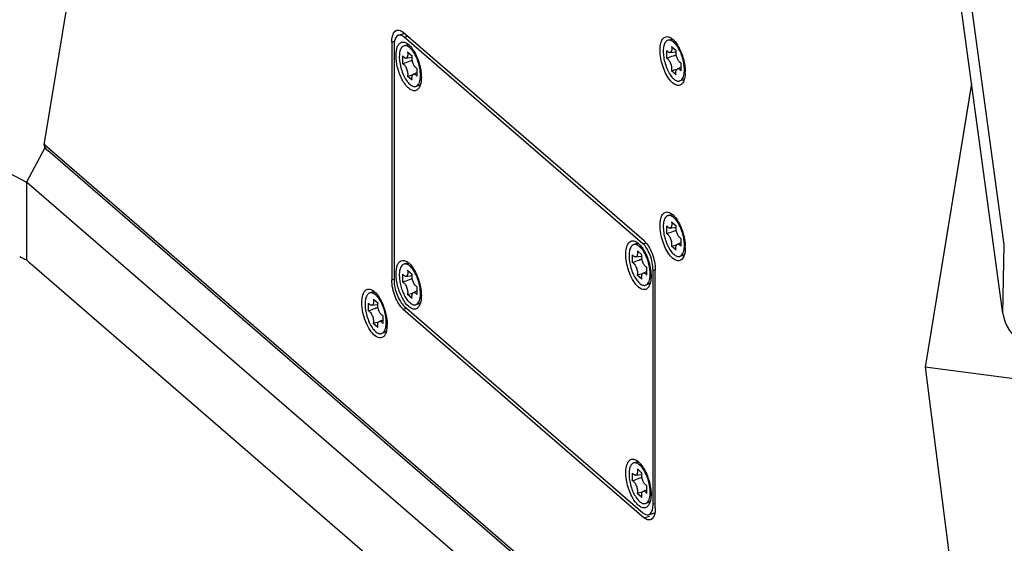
# Model space of a CAD drawing. Header units: millimetres. Extents: x 0 to 420, y 0 to 297.
# Tile 292 of 502: x 326.65 to 337.58, y 134.89 to 140.7. Entities that reach past the tile are written whole.
import ezdxf

# ---------------------------------------------------------------- set-up
doc = ezdxf.new("R2010")
doc.units = ezdxf.units.MM
doc.header["$LTSCALE"] = 23.1
doc.layers.get('0').update_dxf_attribs({"linetype": 'CONTINUOUS'})
doc.layers.add('02___PRT_ALL_AXES', color=7, linetype='CONTINUOUS')

msp = doc.modelspace()

# ---------------------------------------------------------------- linework, layer by layer
at = {"color": 7, "linetype": 'CONTINUOUS'}
for p, q in [((326.921, 139.314), (327.785, 144.563)), ((337.577, 138.202), (336.916, 143.053)), ((337.561, 137.441), (336.909, 142.246)), ((320.588, 142.122), (326.722, 138.9)), ((333.578, 138.247), (330.903, 140.563)), ((330.778, 140.455), (330.808, 140.464)), ((330.778, 140.455), (330.778, 137.814)), ((330.853, 140.531), (330.919, 140.55)), ((330.916, 140.509), (330.953, 140.52)), ((333.566, 138.214), (330.916, 140.509)), ((333.87, 140.482), (333.844, 140.475)), ((330.803, 140.412), (330.803, 137.814)), ((330.94, 140.422), (330.914, 140.414)), ((330.954, 140.437), (330.966, 140.427)), ((330.954, 140.346), (331.005, 140.301)), ((333.83, 140.274), (333.831, 140.362)), ((333.865, 140.338), (333.933, 140.346)), ((333.884, 140.407), (333.935, 140.361)), ((330.9, 140.213), (330.901, 140.301)), ((330.935, 140.277), (331.003, 140.286)), ((331.057, 140.163), (331.057, 140.075)), ((333.934, 140.091), (333.882, 140.136)), ((333.948, 140.159), (333.987, 140.177)), ((333.987, 140.224), (333.987, 140.136)), ((331.004, 140.031), (330.952, 140.076)), ((331.018, 140.098), (331.057, 140.116)), ((334, 140.031), (333.974, 140.023)), ((331.07, 139.97), (331.044, 139.963)), ((337.214, 139.994), (336.697, 136.845)), ((337.214, 139.993), (336.697, 136.845)), ((326.927, 139.282), (326.722, 138.9)), ((337.56, 130.1), (326.922, 139.313)), ((326.924, 139.327), (326.924, 139.328)), ((337.567, 130.062), (326.959, 139.249)), ((336.894, 130.091), (326.722, 138.9)), ((326.722, 138.9), (326.722, 138.037)), ((333.87, 138.534), (333.844, 138.526)), ((333.83, 138.325), (333.831, 138.413)), ((333.865, 138.389), (333.933, 138.398)), ((333.884, 138.458), (333.935, 138.413)), ((333.987, 138.275), (333.987, 138.187)), ((333.49, 138.213), (333.464, 138.206)), ((333.504, 138.228), (333.516, 138.219)), ((333.566, 138.214), (333.6, 138.224)), ((333.934, 138.143), (333.882, 138.188)), ((333.948, 138.21), (333.987, 138.228)), ((337.561, 137.441), (337.577, 138.202)), ((333.45, 138.005), (333.451, 138.093)), ((333.485, 138.069), (333.553, 138.077)), ((333.504, 138.138), (333.555, 138.093)), ((334, 138.082), (333.974, 138.075)), ((336.832, 129.278), (326.783, 137.981)), ((330.94, 137.997), (330.914, 137.989)), ((330.954, 138.012), (330.966, 138.002)), ((333.607, 137.955), (333.607, 137.867)), ((330.9, 137.788), (330.901, 137.877)), ((330.935, 137.852), (331.003, 137.861)), ((330.954, 137.921), (331.005, 137.876)), ((333.554, 137.822), (333.502, 137.867)), ((333.568, 137.89), (333.607, 137.908)), ((333.678, 137.922), (333.703, 137.929)), ((333.678, 135.324), (333.678, 137.922)), ((333.703, 135.281), (333.703, 137.922)), ((330.778, 137.814), (330.803, 137.821)), ((331.057, 137.738), (331.057, 137.65)), ((333.62, 137.762), (333.594, 137.754)), ((330.56, 137.676), (330.534, 137.669)), ((331.004, 137.606), (330.952, 137.651)), ((331.018, 137.673), (331.057, 137.692)), ((330.52, 137.468), (330.521, 137.556)), ((330.555, 137.532), (330.623, 137.54)), ((330.574, 137.601), (330.625, 137.556)), ((330.903, 137.489), (330.941, 137.5)), ((330.916, 137.522), (333.566, 135.227)), ((331.07, 137.545), (331.044, 137.538)), ((330.677, 137.418), (330.677, 137.33)), ((330.903, 137.489), (333.578, 135.172)), ((330.624, 137.285), (330.572, 137.33)), ((330.638, 137.353), (330.677, 137.371)), ((330.69, 137.225), (330.664, 137.217)), ((339.895, 136.417), (336.697, 136.845)), ((336.697, 136.845), (337.558, 130.119)), ((336.697, 136.845), (337.56, 130.1)), ((333.49, 135.788), (333.464, 135.781)), ((333.504, 135.803), (333.516, 135.794)), ((333.45, 135.58), (333.451, 135.668)), ((333.485, 135.644), (333.553, 135.652)), ((333.504, 135.713), (333.555, 135.668)), ((333.607, 135.53), (333.607, 135.442)), ((333.554, 135.397), (333.502, 135.442)), ((333.568, 135.465), (333.607, 135.483)), ((333.62, 135.337), (333.594, 135.329)), ((333.678, 135.324), (333.703, 135.331)), ((333.628, 135.205), (333.698, 135.225)), ((333.578, 135.172), (333.637, 135.19))]:
    msp.add_line(p, q, dxfattribs=at)
for centre, radius, start, end in [((330.803, 140.448), 0.153, 49.0551, 52.9179), ((330.866, 140.488), 0.0444, 117.258, 119.172), ((330.865, 140.489), 0.0429, 106.1283, 117.2788), ((330.799, 140.201), 0.263, 38.0499, 38.6361), ((330.794, 140.197), 0.269, 37.8021, 38.0511), ((330.788, 140.192), 0.277, 36.7487, 37.7979), ((330.679, 140.147), 0.402, 32.6888, 33.6253), ((330.665, 140.139), 0.419, 31.8704, 32.6896), ((333.705, 140.243), 0.293, 35.5011, 36.7653), ((333.696, 140.237), 0.304, 35.2067, 35.507), ((332.533, 135.826), 4.682, 109.0421, 109.2121), ((335.463, 135.886), 4.682, 109.0422, 109.2114), ((332.617, 144.416), 4.463, 286.4756, 287.2758), ((333.75, 140.144), 0.276, 354.2783, 355.4113), ((333.623, 140.124), 0.413, 359.4987, 0.0008), ((333.636, 140.124), 0.399, 358.3746, 359.5023), ((329.687, 144.355), 4.463, 286.4756, 287.2758), ((330.818, 140.083), 0.278, 354.5011, 355.4543), ((330.826, 140.083), 0.27, 354.2734, 354.4977), ((333.776, 140.141), 0.25, 351.72, 354.3137), ((333.793, 140.139), 0.233, 351.1527, 351.7071), ((333.662, 140.123), 0.374, 356.5723, 358.3826), ((333.719, 138.305), 0.275, 36.7651, 38.0447), ((333.573, 138.237), 0.445, 29.1188, 32.6448), ((335.463, 133.937), 4.682, 109.0422, 109.2114), ((333.349, 137.992), 0.263, 38.0499, 38.6361), ((333.344, 137.989), 0.269, 37.8021, 38.0511), ((333.338, 137.984), 0.277, 36.7487, 37.7979), ((333.229, 137.939), 0.402, 32.6888, 33.6253), ((333.215, 137.93), 0.419, 31.8704, 32.6896), ((332.617, 142.467), 4.463, 286.4756, 287.2758), ((333.732, 138.197), 0.294, 355.4154, 356.9531), ((333.75, 138.195), 0.276, 354.2783, 355.4113), ((333.72, 138.197), 0.306, 356.944, 357.1065), ((333.595, 138.175), 0.441, 0.3673, 1.8971), ((333.615, 138.175), 0.421, 0.0005, 0.3585), ((333.623, 138.175), 0.413, 359.4987, 0.0008), ((335.083, 133.617), 4.682, 109.0421, 109.2121), ((330.799, 137.776), 0.263, 38.0499, 38.6361), ((330.794, 137.772), 0.269, 37.8021, 38.0511), ((330.788, 137.767), 0.277, 36.7487, 37.7979), ((330.679, 137.723), 0.402, 32.6888, 33.6253), ((330.665, 137.714), 0.419, 31.8704, 32.6896), ((332.533, 133.401), 4.682, 109.0421, 109.2121), ((332.237, 142.147), 4.463, 286.4756, 287.2758), ((333.368, 137.875), 0.278, 354.5011, 355.4543), ((333.376, 137.874), 0.27, 354.2734, 354.4977), ((330.387, 137.431), 0.303, 34.4667, 36.7401), ((329.687, 141.93), 4.463, 286.4756, 287.2758), ((330.818, 137.659), 0.278, 354.5011, 355.4543), ((330.826, 137.658), 0.27, 354.2734, 354.4977), ((332.153, 133.08), 4.682, 109.0422, 109.2114), ((330.363, 137.415), 0.332, 32.5564, 34.4626), ((330.32, 137.388), 0.383, 28.7658, 32.4933), ((329.307, 141.61), 4.463, 286.4756, 287.2758), ((330.506, 137.329), 0.209, 347.7007, 351.2224), ((330.342, 137.318), 0.384, 356.5921, 359.5297), ((330.313, 137.318), 0.413, 359.4987, 0.0008), ((333.349, 135.567), 0.263, 38.0499, 38.6361), ((333.344, 135.564), 0.269, 37.8021, 38.0511), ((333.338, 135.559), 0.277, 36.7487, 37.7979), ((333.229, 135.514), 0.402, 32.6888, 33.6253), ((333.215, 135.505), 0.419, 31.8704, 32.6896), ((335.083, 131.193), 4.682, 109.0421, 109.2121), ((332.237, 139.722), 4.463, 286.4756, 287.2758), ((333.368, 135.45), 0.278, 354.5011, 355.4543), ((333.376, 135.449), 0.27, 354.2734, 354.4977)]:
    msp.add_arc(centre, radius, start, end, dxfattribs=at)
for centre, major_axis, ratio, start_param, end_param in [((327.029, 139.319), (0.106, 0.02), 0.797318, 2.820912, 3.84561), ((327.03, 139.32), (0.108, 0.026), 0.661564, 2.866299, 3.56609), ((326.797, 138.873), (0.673, -0.786), 0.705017, -1.054288, -0.968297), ((326.783, 138.847), (-0.528, 1.033), 0.454788, -4.072284, -3.985646), ((338.558, 137.53), (1, 0.057), 0.636589, -3.092074, -1.864939)]:
    msp.add_ellipse(centre, major_axis=major_axis, ratio=ratio, start_param=start_param, end_param=end_param, dxfattribs=at)
for points, knots in [([(330.778, 140.455), (330.778, 140.472), (330.78, 140.518), (330.803, 140.578), (330.834, 140.587)], [0, 0, 0, 0, 0.337, 1, 1, 1, 1]), ([(330.834, 140.587), (330.838, 140.588), (330.86, 140.591), (330.882, 140.58), (330.895, 140.57)], [0, 0, 0, 0, 0.219452, 1, 1, 1, 1]), ([(330.844, 140.527), (330.829, 140.519), (330.806, 140.479), (330.803, 140.437), (330.803, 140.412)], [0, 0, 0, 0, 0.405879, 1, 1, 1, 1]), ([(330.843, 140.409), (330.848, 140.42), (330.86, 140.439), (330.889, 140.457), (330.923, 140.455), (330.943, 140.444), (330.954, 140.437)], [0, 0, 0, 0, 0.270069, 0.494971, 0.722869, 1, 1, 1, 1]), ([(330.916, 140.509), (330.906, 140.518), (330.887, 140.531), (330.863, 140.533), (330.853, 140.531)], [0, 0, 0, 0, 0.561357, 1, 1, 1, 1]), ([(333.756, 140.366), (333.756, 140.393), (333.759, 140.431), (333.775, 140.475), (333.791, 140.498), (333.811, 140.513), (333.844, 140.52), (333.869, 140.508), (333.884, 140.497)], [0, 0, 0, 0, 0.335755, 0.470851, 0.584591, 0.682907, 0.777173, 1, 1, 1, 1]), ([(333.844, 140.475), (333.838, 140.473), (333.828, 140.468), (333.815, 140.454), (333.805, 140.436), (333.797, 140.413), (333.793, 140.386), (333.79, 140.344), (333.795, 140.286), (333.811, 140.216), (333.836, 140.149), (333.867, 140.091), (333.894, 140.059), (333.908, 140.046)], [0, 0, 0, 0, 0.034422, 0.072269, 0.115889, 0.166371, 0.22386, 0.287862, 0.431297, 0.586428, 0.74077, 0.881968, 1, 1, 1, 1]), ([(333.91, 140.452), (333.904, 140.456), (333.893, 140.465), (333.876, 140.473), (333.859, 140.477), (333.848, 140.476), (333.844, 140.475)], [0, 0, 0, 0, 0.299692, 0.560631, 0.789631, 1, 1, 1, 1]), ([(333.905, 140.479), (333.899, 140.481), (333.887, 140.485), (333.875, 140.484), (333.87, 140.482)], [0, 0, 0, 0, 0.525404, 1, 1, 1, 1]), ([(333.884, 140.497), (333.889, 140.493), (333.914, 140.473), (333.934, 140.447), (333.948, 140.425)], [0, 0, 0, 0, 0.21811, 1, 1, 1, 1]), ([(333.94, 140.419), (333.937, 140.422), (333.928, 140.433), (333.918, 140.444), (333.91, 140.452)], [0, 0, 0, 0, 0.267764, 1, 1, 1, 1]), ([(330.843, 140.172), (330.832, 140.216), (330.821, 140.295), (330.829, 140.377), (330.843, 140.409)], [0, 0, 0, 0, 0.563578, 1, 1, 1, 1]), ([(330.914, 140.414), (330.908, 140.413), (330.898, 140.407), (330.885, 140.394), (330.875, 140.375), (330.867, 140.352), (330.863, 140.325), (330.86, 140.283), (330.865, 140.226), (330.881, 140.155), (330.906, 140.088), (330.937, 140.03), (330.964, 139.998), (330.978, 139.986)], [0, 0, 0, 0, 0.034422, 0.072269, 0.115889, 0.166371, 0.22386, 0.287862, 0.431297, 0.586428, 0.74077, 0.881968, 1, 1, 1, 1]), ([(330.98, 140.391), (330.974, 140.396), (330.963, 140.404), (330.946, 140.413), (330.929, 140.417), (330.918, 140.415), (330.914, 140.414)], [0, 0, 0, 0, 0.299692, 0.560631, 0.789631, 1, 1, 1, 1]), ([(330.954, 140.346), (330.955, 140.337), (330.957, 140.321), (330.955, 140.302), (330.951, 140.29), (330.946, 140.283), (330.941, 140.279), (330.937, 140.277), (330.935, 140.277)], [0, 0, 0, 0, 0.338008, 0.620598, 0.736223, 0.834904, 0.920355, 1, 1, 1, 1]), ([(330.975, 140.419), (330.969, 140.421), (330.957, 140.424), (330.945, 140.423), (330.94, 140.422)], [0, 0, 0, 0, 0.525162, 1, 1, 1, 1]), ([(330.966, 140.427), (330.97, 140.423), (330.988, 140.406), (331.003, 140.386), (331.014, 140.37)], [0, 0, 0, 0, 0.226479, 1, 1, 1, 1]), ([(331.004, 140.365), (331.002, 140.367), (330.995, 140.377), (330.986, 140.385), (330.98, 140.391)], [0, 0, 0, 0, 0.264974, 1, 1, 1, 1]), ([(331.093, 140.133), (331.091, 140.154), (331.083, 140.195), (331.065, 140.255), (331.041, 140.31), (331.021, 140.343), (331.01, 140.358)], [0, 0, 0, 0, 0.256846, 0.519272, 0.771765, 1, 1, 1, 1]), ([(331.021, 140.36), (331.049, 140.315), (331.089, 140.217), (331.106, 140.112), (331.106, 140.06)], [0, 0, 0, 0, 0.50147, 1, 1, 1, 1]), ([(334.02, 140.025), (334.014, 140.01), (334.001, 139.989), (333.974, 139.975), (333.944, 139.972), (333.901, 139.993), (333.837, 140.063), (333.778, 140.191), (333.756, 140.307), (333.756, 140.366)], [0, 0, 0, 0, 0.08813, 0.125196, 0.162202, 0.24995, 0.368131, 0.677387, 1, 1, 1, 1]), ([(333.865, 140.338), (333.862, 140.337), (333.856, 140.338), (333.847, 140.343), (333.838, 140.351), (333.833, 140.358), (333.831, 140.362)], [0, 0, 0, 0, 0.186559, 0.409985, 0.681261, 1, 1, 1, 1]), ([(333.884, 140.407), (333.885, 140.398), (333.887, 140.382), (333.885, 140.363), (333.881, 140.351), (333.876, 140.344), (333.871, 140.339), (333.867, 140.338), (333.865, 140.338)], [0, 0, 0, 0, 0.338008, 0.620598, 0.736223, 0.834904, 0.920355, 1, 1, 1, 1]), ([(333.987, 140.224), (333.984, 140.225), (333.976, 140.229), (333.966, 140.239), (333.956, 140.253), (333.945, 140.276), (333.935, 140.307), (333.932, 140.334), (333.933, 140.346)], [0, 0, 0, 0, 0.081387, 0.18296, 0.30382, 0.439685, 0.730513, 1, 1, 1, 1]), ([(333.933, 140.346), (333.933, 140.348), (333.933, 140.353), (333.934, 140.358), (333.935, 140.361)], [0, 0, 0, 0, 0.265766, 1, 1, 1, 1]), ([(334.023, 140.194), (334.021, 140.214), (334.014, 140.253), (333.997, 140.311), (333.974, 140.365), (333.955, 140.397), (333.944, 140.412)], [0, 0, 0, 0, 0.255202, 0.516311, 0.769033, 1, 1, 1, 1]), ([(333.948, 140.425), (333.95, 140.422), (333.959, 140.407), (333.968, 140.391), (333.973, 140.379)], [0, 0, 0, 0, 0.241609, 1, 1, 1, 1]), ([(333.973, 140.379), (333.993, 140.339), (334.023, 140.255), (334.036, 140.167), (334.036, 140.124)], [0, 0, 0, 0, 0.509784, 1, 1, 1, 1]), ([(330.992, 140.247), (330.985, 140.244), (330.954, 140.233), (330.923, 140.222), (330.9, 140.213)], [0, 0, 0, 0, 0.24959, 1, 1, 1, 1]), ([(330.935, 140.277), (330.932, 140.277), (330.926, 140.278), (330.917, 140.283), (330.908, 140.291), (330.903, 140.298), (330.901, 140.301)], [0, 0, 0, 0, 0.186559, 0.409985, 0.681261, 1, 1, 1, 1]), ([(331.057, 140.163), (331.054, 140.164), (331.046, 140.169), (331.036, 140.179), (331.026, 140.193), (331.015, 140.216), (331.005, 140.247), (331.002, 140.273), (331.003, 140.286)], [0, 0, 0, 0, 0.081387, 0.18296, 0.30382, 0.439685, 0.730513, 1, 1, 1, 1]), ([(331.003, 140.286), (331.003, 140.287), (331.003, 140.292), (331.004, 140.297), (331.005, 140.301)], [0, 0, 0, 0, 0.265766, 1, 1, 1, 1]), ([(333.922, 140.307), (333.915, 140.305), (333.884, 140.294), (333.853, 140.283), (333.83, 140.274)], [0, 0, 0, 0, 0.24959, 1, 1, 1, 1]), ([(333.83, 140.274), (333.834, 140.273), (333.843, 140.267), (333.854, 140.255), (333.864, 140.239), (333.876, 140.212), (333.884, 140.183), (333.885, 140.155), (333.884, 140.142), (333.882, 140.136)], [0, 0, 0, 0, 0.083446, 0.189882, 0.317239, 0.459231, 0.752148, 0.885582, 1, 1, 1, 1]), ([(330.966, 139.942), (330.936, 139.968), (330.886, 140.043), (330.855, 140.125), (330.843, 140.172)], [0, 0, 0, 0, 0.449644, 1, 1, 1, 1]), ([(330.9, 140.213), (330.904, 140.212), (330.913, 140.207), (330.924, 140.195), (330.934, 140.178), (330.946, 140.151), (330.954, 140.122), (330.955, 140.094), (330.954, 140.081), (330.952, 140.076)], [0, 0, 0, 0, 0.083446, 0.189882, 0.317239, 0.459231, 0.752148, 0.885582, 1, 1, 1, 1]), ([(331.095, 140.061), (331.096, 140.067), (331.097, 140.091), (331.095, 140.115), (331.093, 140.133)], [0, 0, 0, 0, 0.234557, 1, 1, 1, 1]), ([(333.934, 140.091), (333.932, 140.099), (333.931, 140.111), (333.932, 140.125), (333.934, 140.141), (333.939, 140.155), (333.948, 140.159)], [0, 0, 0, 0, 0.331105, 0.480489, 0.61597, 1, 1, 1, 1]), ([(333.948, 140.159), (333.95, 140.16), (333.957, 140.161), (333.968, 140.157), (333.978, 140.148), (333.984, 140.14), (333.987, 140.136)], [0, 0, 0, 0, 0.184352, 0.400087, 0.671052, 1, 1, 1, 1]), ([(334.025, 140.122), (334.026, 140.127), (334.027, 140.151), (334.026, 140.176), (334.023, 140.194)], [0, 0, 0, 0, 0.234487, 1, 1, 1, 1]), ([(331.004, 140.031), (331.002, 140.038), (331.001, 140.05), (331.002, 140.065), (331.004, 140.08), (331.009, 140.094), (331.018, 140.098)], [0, 0, 0, 0, 0.331105, 0.480489, 0.61597, 1, 1, 1, 1]), ([(331.018, 140.098), (331.02, 140.099), (331.027, 140.1), (331.038, 140.096), (331.048, 140.087), (331.054, 140.08), (331.057, 140.075)], [0, 0, 0, 0, 0.184352, 0.400087, 0.671052, 1, 1, 1, 1]), ([(331.044, 139.963), (331.051, 139.964), (331.065, 139.973), (331.08, 139.994), (331.09, 140.022), (331.094, 140.044), (331.095, 140.056)], [0, 0, 0, 0, 0.191559, 0.413273, 0.681591, 1, 1, 1, 1]), ([(331.106, 140.06), (331.106, 140.051), (331.104, 140.019), (331.099, 139.986), (331.09, 139.965)], [0, 0, 0, 0, 0.281716, 1, 1, 1, 1]), ([(333.908, 140.046), (333.913, 140.041), (333.924, 140.033), (333.941, 140.024), (333.958, 140.021), (333.969, 140.022), (333.974, 140.023)], [0, 0, 0, 0, 0.299692, 0.560631, 0.789631, 1, 1, 1, 1]), ([(333.974, 140.023), (333.98, 140.025), (333.993, 140.032), (334.007, 140.05), (334.017, 140.074), (334.021, 140.093), (334.023, 140.103)], [0, 0, 0, 0, 0.197368, 0.421073, 0.686936, 1, 1, 1, 1]), ([(334.028, 140.052), (334.024, 140.047), (334.016, 140.038), (334.005, 140.032), (334, 140.031)], [0, 0, 0, 0, 0.525298, 1, 1, 1, 1]), ([(334.035, 140.101), (334.035, 140.094), (334.032, 140.068), (334.027, 140.043), (334.02, 140.025)], [0, 0, 0, 0, 0.277672, 1, 1, 1, 1]), ([(331.09, 139.965), (331.085, 139.952), (331.072, 139.93), (331.025, 139.903), (330.985, 139.925), (330.966, 139.942)], [0, 0, 0, 0, 0.269443, 0.489709, 1, 1, 1, 1]), ([(330.978, 139.986), (330.983, 139.981), (330.994, 139.973), (331.011, 139.964), (331.028, 139.96), (331.039, 139.961), (331.044, 139.963)], [0, 0, 0, 0, 0.299692, 0.560631, 0.789631, 1, 1, 1, 1]), ([(331.098, 139.992), (331.095, 139.986), (331.086, 139.977), (331.075, 139.972), (331.07, 139.97)], [0, 0, 0, 0, 0.525595, 1, 1, 1, 1]), ([(333.756, 138.418), (333.756, 138.445), (333.759, 138.483), (333.775, 138.527), (333.791, 138.55), (333.811, 138.565), (333.844, 138.571), (333.869, 138.559), (333.884, 138.549)], [0, 0, 0, 0, 0.335755, 0.470851, 0.584591, 0.682907, 0.777173, 1, 1, 1, 1]), ([(333.844, 138.526), (333.838, 138.525), (333.828, 138.519), (333.815, 138.506), (333.805, 138.487), (333.797, 138.464), (333.793, 138.437), (333.79, 138.395), (333.795, 138.338), (333.811, 138.267), (333.836, 138.2), (333.867, 138.142), (333.894, 138.11), (333.908, 138.098)], [0, 0, 0, 0, 0.034422, 0.072269, 0.115889, 0.166371, 0.22386, 0.287862, 0.431297, 0.586428, 0.74077, 0.881968, 1, 1, 1, 1]), ([(333.91, 138.503), (333.904, 138.508), (333.893, 138.516), (333.876, 138.525), (333.859, 138.529), (333.848, 138.528), (333.844, 138.526)], [0, 0, 0, 0, 0.299692, 0.560631, 0.789631, 1, 1, 1, 1]), ([(333.905, 138.531), (333.899, 138.533), (333.887, 138.536), (333.875, 138.535), (333.87, 138.534)], [0, 0, 0, 0, 0.525404, 1, 1, 1, 1]), ([(333.884, 138.549), (333.889, 138.545), (333.914, 138.524), (333.934, 138.498), (333.948, 138.477)], [0, 0, 0, 0, 0.21811, 1, 1, 1, 1]), ([(333.936, 138.475), (333.934, 138.478), (333.926, 138.487), (333.917, 138.497), (333.91, 138.503)], [0, 0, 0, 0, 0.265854, 1, 1, 1, 1]), ([(334.02, 138.077), (334.014, 138.062), (334.001, 138.041), (333.974, 138.026), (333.944, 138.024), (333.901, 138.045), (333.837, 138.115), (333.778, 138.243), (333.756, 138.359), (333.756, 138.418)], [0, 0, 0, 0, 0.08813, 0.125196, 0.162202, 0.24995, 0.368131, 0.677387, 1, 1, 1, 1]), ([(333.865, 138.389), (333.862, 138.389), (333.856, 138.39), (333.847, 138.395), (333.838, 138.403), (333.833, 138.41), (333.831, 138.413)], [0, 0, 0, 0, 0.186559, 0.409985, 0.681261, 1, 1, 1, 1]), ([(333.884, 138.458), (333.885, 138.449), (333.887, 138.433), (333.885, 138.414), (333.881, 138.402), (333.876, 138.395), (333.871, 138.391), (333.867, 138.389), (333.865, 138.389)], [0, 0, 0, 0, 0.338008, 0.620598, 0.736223, 0.834904, 0.920355, 1, 1, 1, 1]), ([(333.987, 138.275), (333.984, 138.276), (333.976, 138.281), (333.966, 138.291), (333.956, 138.305), (333.945, 138.328), (333.935, 138.359), (333.932, 138.385), (333.933, 138.398)], [0, 0, 0, 0, 0.081387, 0.18296, 0.30382, 0.439685, 0.730513, 1, 1, 1, 1]), ([(333.933, 138.398), (333.933, 138.399), (333.933, 138.404), (333.934, 138.409), (333.935, 138.413)], [0, 0, 0, 0, 0.265766, 1, 1, 1, 1]), ([(334.023, 138.245), (334.021, 138.266), (334.013, 138.307), (333.995, 138.367), (333.971, 138.422), (333.951, 138.455), (333.94, 138.47)], [0, 0, 0, 0, 0.256866, 0.519308, 0.771798, 1, 1, 1, 1]), ([(333.962, 138.453), (333.984, 138.413), (334.018, 138.327), (334.034, 138.235), (334.035, 138.19)], [0, 0, 0, 0, 0.501939, 1, 1, 1, 1]), ([(333.922, 138.359), (333.915, 138.356), (333.884, 138.345), (333.853, 138.334), (333.83, 138.325)], [0, 0, 0, 0, 0.24959, 1, 1, 1, 1]), ([(333.83, 138.325), (333.834, 138.324), (333.843, 138.319), (333.854, 138.307), (333.864, 138.29), (333.876, 138.263), (333.884, 138.234), (333.885, 138.206), (333.884, 138.194), (333.882, 138.188)], [0, 0, 0, 0, 0.083446, 0.189882, 0.317239, 0.459231, 0.752148, 0.885582, 1, 1, 1, 1]), ([(333.516, 137.734), (333.495, 137.751), (333.458, 137.8), (333.415, 137.886), (333.386, 137.984), (333.373, 138.081), (333.378, 138.155), (333.393, 138.202), (333.408, 138.227), (333.429, 138.244), (333.463, 138.251), (333.489, 138.239), (333.504, 138.228)], [0, 0, 0, 0, 0.127904, 0.283489, 0.450159, 0.608555, 0.741337, 0.794878, 0.839766, 0.878143, 0.91445, 1, 1, 1, 1]), ([(333.464, 138.206), (333.458, 138.204), (333.448, 138.199), (333.435, 138.185), (333.425, 138.167), (333.417, 138.144), (333.413, 138.117), (333.41, 138.075), (333.415, 138.017), (333.431, 137.947), (333.456, 137.88), (333.487, 137.822), (333.514, 137.79), (333.528, 137.777)], [0, 0, 0, 0, 0.034422, 0.072269, 0.115889, 0.166371, 0.22386, 0.287862, 0.431297, 0.586428, 0.74077, 0.881968, 1, 1, 1, 1]), ([(333.53, 138.183), (333.524, 138.187), (333.513, 138.196), (333.496, 138.204), (333.479, 138.208), (333.468, 138.207), (333.464, 138.206)], [0, 0, 0, 0, 0.299692, 0.560631, 0.789631, 1, 1, 1, 1]), ([(333.525, 138.21), (333.519, 138.213), (333.507, 138.216), (333.495, 138.215), (333.49, 138.213)], [0, 0, 0, 0, 0.525162, 1, 1, 1, 1]), ([(333.516, 138.219), (333.52, 138.215), (333.538, 138.198), (333.553, 138.178), (333.564, 138.162)], [0, 0, 0, 0, 0.226479, 1, 1, 1, 1]), ([(333.554, 138.157), (333.552, 138.159), (333.545, 138.168), (333.536, 138.177), (333.53, 138.183)], [0, 0, 0, 0, 0.264974, 1, 1, 1, 1]), ([(333.678, 137.922), (333.678, 137.979), (333.66, 138.063), (333.614, 138.159), (333.583, 138.2), (333.566, 138.214)], [0, 0, 0, 0, 0.530638, 0.788434, 1, 1, 1, 1]), ([(333.571, 138.151), (333.599, 138.107), (333.639, 138.008), (333.656, 137.904), (333.656, 137.851)], [0, 0, 0, 0, 0.50147, 1, 1, 1, 1]), ([(333.578, 138.247), (333.597, 138.23), (333.632, 138.186), (333.683, 138.079), (333.703, 137.985), (333.703, 137.922)], [0, 0, 0, 0, 0.21156, 0.469362, 1, 1, 1, 1]), ([(333.934, 138.143), (333.932, 138.151), (333.931, 138.162), (333.932, 138.177), (333.934, 138.192), (333.939, 138.206), (333.948, 138.21)], [0, 0, 0, 0, 0.331105, 0.480489, 0.61597, 1, 1, 1, 1]), ([(333.948, 138.21), (333.95, 138.211), (333.957, 138.212), (333.968, 138.208), (333.978, 138.199), (333.984, 138.192), (333.987, 138.187)], [0, 0, 0, 0, 0.184352, 0.400087, 0.671052, 1, 1, 1, 1]), ([(333.974, 138.075), (333.981, 138.077), (333.995, 138.085), (334.01, 138.106), (334.02, 138.134), (334.024, 138.156), (334.025, 138.168)], [0, 0, 0, 0, 0.191559, 0.413273, 0.681591, 1, 1, 1, 1]), ([(334.036, 138.172), (334.036, 138.163), (334.034, 138.131), (334.029, 138.098), (334.02, 138.077)], [0, 0, 0, 0, 0.281638, 1, 1, 1, 1]), ([(334.026, 138.182), (334.026, 138.187), (334.027, 138.208), (334.025, 138.229), (334.023, 138.245)], [0, 0, 0, 0, 0.237145, 1, 1, 1, 1]), ([(333.485, 138.069), (333.482, 138.068), (333.476, 138.069), (333.467, 138.074), (333.458, 138.082), (333.453, 138.089), (333.451, 138.093)], [0, 0, 0, 0, 0.186559, 0.409985, 0.681261, 1, 1, 1, 1]), ([(333.504, 138.138), (333.505, 138.129), (333.507, 138.113), (333.505, 138.094), (333.501, 138.082), (333.496, 138.075), (333.491, 138.07), (333.487, 138.069), (333.485, 138.069)], [0, 0, 0, 0, 0.338008, 0.620598, 0.736223, 0.834904, 0.920355, 1, 1, 1, 1]), ([(333.607, 137.955), (333.604, 137.956), (333.596, 137.96), (333.586, 137.971), (333.576, 137.984), (333.565, 138.007), (333.555, 138.038), (333.552, 138.065), (333.553, 138.077)], [0, 0, 0, 0, 0.081387, 0.18296, 0.30382, 0.439685, 0.730513, 1, 1, 1, 1]), ([(333.553, 138.077), (333.553, 138.079), (333.553, 138.084), (333.554, 138.089), (333.555, 138.093)], [0, 0, 0, 0, 0.265766, 1, 1, 1, 1]), ([(333.643, 137.925), (333.641, 137.946), (333.633, 137.987), (333.615, 138.046), (333.591, 138.101), (333.571, 138.135), (333.56, 138.149)], [0, 0, 0, 0, 0.256846, 0.519272, 0.771765, 1, 1, 1, 1]), ([(333.908, 138.098), (333.913, 138.093), (333.924, 138.085), (333.941, 138.076), (333.958, 138.072), (333.969, 138.073), (333.974, 138.075)], [0, 0, 0, 0, 0.299692, 0.560631, 0.789631, 1, 1, 1, 1]), ([(334.028, 138.103), (334.024, 138.098), (334.016, 138.089), (334.005, 138.084), (334, 138.082)], [0, 0, 0, 0, 0.525298, 1, 1, 1, 1]), ([(330.966, 137.517), (330.937, 137.542), (330.887, 137.615), (330.841, 137.739), (330.821, 137.867), (330.829, 137.951), (330.843, 137.984)], [0, 0, 0, 0, 0.230107, 0.511978, 0.787063, 1, 1, 1, 1]), ([(330.843, 137.984), (330.846, 137.989), (330.855, 138.006), (330.869, 138.021), (330.882, 138.027)], [0, 0, 0, 0, 0.287156, 1, 1, 1, 1]), ([(330.882, 137.963), (330.875, 137.952), (330.865, 137.924), (330.86, 137.875), (330.863, 137.819), (330.873, 137.759), (330.891, 137.7), (330.915, 137.644), (330.943, 137.597), (330.966, 137.571), (330.978, 137.561)], [0, 0, 0, 0, 0.090433, 0.20291, 0.333811, 0.476445, 0.622594, 0.763623, 0.891509, 1, 1, 1, 1]), ([(330.882, 138.027), (330.892, 138.031), (330.919, 138.032), (330.942, 138.02), (330.954, 138.012)], [0, 0, 0, 0, 0.449573, 1, 1, 1, 1]), ([(330.914, 137.989), (330.907, 137.987), (330.895, 137.98), (330.886, 137.969), (330.882, 137.963)], [0, 0, 0, 0, 0.468455, 1, 1, 1, 1]), ([(330.98, 137.966), (330.974, 137.971), (330.963, 137.979), (330.946, 137.988), (330.929, 137.992), (330.918, 137.991), (330.914, 137.989)], [0, 0, 0, 0, 0.299692, 0.560631, 0.789631, 1, 1, 1, 1]), ([(330.975, 137.994), (330.969, 137.996), (330.957, 137.999), (330.945, 137.998), (330.94, 137.997)], [0, 0, 0, 0, 0.525162, 1, 1, 1, 1]), ([(330.966, 138.002), (330.97, 137.998), (330.988, 137.981), (331.003, 137.961), (331.014, 137.945)], [0, 0, 0, 0, 0.226479, 1, 1, 1, 1]), ([(331.004, 137.94), (331.002, 137.942), (330.995, 137.952), (330.986, 137.96), (330.98, 137.966)], [0, 0, 0, 0, 0.264974, 1, 1, 1, 1]), ([(331.093, 137.708), (331.091, 137.729), (331.083, 137.77), (331.065, 137.83), (331.041, 137.885), (331.021, 137.918), (331.01, 137.933)], [0, 0, 0, 0, 0.256846, 0.519272, 0.771765, 1, 1, 1, 1]), ([(331.021, 137.935), (331.049, 137.89), (331.089, 137.792), (331.106, 137.687), (331.106, 137.635)], [0, 0, 0, 0, 0.50147, 1, 1, 1, 1]), ([(333.542, 138.038), (333.535, 138.036), (333.504, 138.025), (333.473, 138.014), (333.45, 138.005)], [0, 0, 0, 0, 0.24959, 1, 1, 1, 1]), ([(333.45, 138.005), (333.454, 138.004), (333.463, 137.998), (333.474, 137.986), (333.484, 137.97), (333.496, 137.943), (333.504, 137.914), (333.505, 137.886), (333.504, 137.873), (333.502, 137.867)], [0, 0, 0, 0, 0.083446, 0.189882, 0.317239, 0.459231, 0.752148, 0.885582, 1, 1, 1, 1]), ([(330.992, 137.822), (330.985, 137.819), (330.954, 137.808), (330.923, 137.797), (330.9, 137.788)], [0, 0, 0, 0, 0.24959, 1, 1, 1, 1]), ([(330.935, 137.852), (330.932, 137.852), (330.926, 137.853), (330.917, 137.858), (330.908, 137.866), (330.903, 137.873), (330.901, 137.877)], [0, 0, 0, 0, 0.186559, 0.409985, 0.681261, 1, 1, 1, 1]), ([(330.954, 137.921), (330.955, 137.912), (330.957, 137.896), (330.955, 137.877), (330.951, 137.865), (330.946, 137.858), (330.941, 137.854), (330.937, 137.853), (330.935, 137.852)], [0, 0, 0, 0, 0.338008, 0.620598, 0.736223, 0.834904, 0.920355, 1, 1, 1, 1]), ([(331.057, 137.738), (331.054, 137.739), (331.046, 137.744), (331.036, 137.754), (331.026, 137.768), (331.015, 137.791), (331.005, 137.822), (331.002, 137.848), (331.003, 137.861)], [0, 0, 0, 0, 0.081387, 0.18296, 0.30382, 0.439685, 0.730513, 1, 1, 1, 1]), ([(331.003, 137.861), (331.003, 137.862), (331.003, 137.867), (331.004, 137.872), (331.005, 137.876)], [0, 0, 0, 0, 0.265766, 1, 1, 1, 1]), ([(333.554, 137.822), (333.552, 137.83), (333.551, 137.842), (333.552, 137.856), (333.554, 137.872), (333.559, 137.886), (333.568, 137.89)], [0, 0, 0, 0, 0.331105, 0.480489, 0.61597, 1, 1, 1, 1]), ([(333.568, 137.89), (333.57, 137.891), (333.577, 137.892), (333.588, 137.888), (333.598, 137.879), (333.604, 137.871), (333.607, 137.867)], [0, 0, 0, 0, 0.184352, 0.400087, 0.671052, 1, 1, 1, 1]), ([(333.594, 137.754), (333.601, 137.756), (333.615, 137.764), (333.63, 137.785), (333.64, 137.814), (333.644, 137.836), (333.645, 137.847)], [0, 0, 0, 0, 0.191559, 0.413273, 0.681591, 1, 1, 1, 1]), ([(333.656, 137.851), (333.656, 137.842), (333.654, 137.81), (333.649, 137.778), (333.64, 137.756)], [0, 0, 0, 0, 0.281716, 1, 1, 1, 1]), ([(333.645, 137.853), (333.646, 137.859), (333.647, 137.883), (333.645, 137.907), (333.643, 137.925)], [0, 0, 0, 0, 0.234557, 1, 1, 1, 1]), ([(330.468, 137.673), (330.473, 137.682), (330.485, 137.699), (330.524, 137.718), (330.557, 137.704), (330.574, 137.691)], [0, 0, 0, 0, 0.262312, 0.488809, 1, 1, 1, 1]), ([(330.903, 137.489), (330.884, 137.505), (330.85, 137.55), (330.799, 137.657), (330.778, 137.751), (330.778, 137.814)], [0, 0, 0, 0, 0.21156, 0.469362, 1, 1, 1, 1]), ([(330.803, 137.814), (330.803, 137.757), (330.822, 137.673), (330.868, 137.577), (330.899, 137.536), (330.916, 137.522)], [0, 0, 0, 0, 0.530638, 0.788434, 1, 1, 1, 1]), ([(330.9, 137.788), (330.904, 137.787), (330.913, 137.782), (330.924, 137.77), (330.934, 137.753), (330.946, 137.726), (330.954, 137.698), (330.955, 137.669), (330.954, 137.657), (330.952, 137.651)], [0, 0, 0, 0, 0.083446, 0.189882, 0.317239, 0.459231, 0.752148, 0.885582, 1, 1, 1, 1]), ([(333.64, 137.756), (333.635, 137.744), (333.622, 137.721), (333.575, 137.694), (333.535, 137.717), (333.516, 137.734)], [0, 0, 0, 0, 0.269443, 0.489709, 1, 1, 1, 1]), ([(333.528, 137.777), (333.533, 137.772), (333.544, 137.764), (333.561, 137.755), (333.578, 137.752), (333.589, 137.753), (333.594, 137.754)], [0, 0, 0, 0, 0.299692, 0.560631, 0.789631, 1, 1, 1, 1]), ([(333.648, 137.783), (333.645, 137.778), (333.636, 137.769), (333.625, 137.763), (333.62, 137.762)], [0, 0, 0, 0, 0.525595, 1, 1, 1, 1]), ([(330.446, 137.56), (330.446, 137.568), (330.447, 137.596), (330.45, 137.625), (330.456, 137.644)], [0, 0, 0, 0, 0.274672, 1, 1, 1, 1]), ([(330.456, 137.644), (330.457, 137.647), (330.46, 137.656), (330.464, 137.666), (330.468, 137.673)], [0, 0, 0, 0, 0.265639, 1, 1, 1, 1]), ([(330.534, 137.669), (330.528, 137.667), (330.518, 137.662), (330.505, 137.648), (330.495, 137.63), (330.487, 137.607), (330.483, 137.58), (330.48, 137.538), (330.485, 137.48), (330.501, 137.41), (330.526, 137.343), (330.557, 137.285), (330.584, 137.253), (330.598, 137.24)], [0, 0, 0, 0, 0.034422, 0.072269, 0.115889, 0.166371, 0.22386, 0.287862, 0.431297, 0.586428, 0.74077, 0.881968, 1, 1, 1, 1]), ([(330.6, 137.646), (330.594, 137.65), (330.583, 137.659), (330.566, 137.668), (330.549, 137.671), (330.538, 137.67), (330.534, 137.669)], [0, 0, 0, 0, 0.299692, 0.560631, 0.789631, 1, 1, 1, 1]), ([(330.595, 137.673), (330.589, 137.676), (330.577, 137.679), (330.565, 137.678), (330.56, 137.676)], [0, 0, 0, 0, 0.525404, 1, 1, 1, 1]), ([(330.574, 137.691), (330.579, 137.687), (330.604, 137.667), (330.624, 137.641), (330.638, 137.619)], [0, 0, 0, 0, 0.21811, 1, 1, 1, 1]), ([(330.63, 137.613), (330.627, 137.616), (330.618, 137.627), (330.608, 137.638), (330.6, 137.646)], [0, 0, 0, 0, 0.267764, 1, 1, 1, 1]), ([(330.638, 137.619), (330.64, 137.616), (330.649, 137.601), (330.658, 137.585), (330.663, 137.573)], [0, 0, 0, 0, 0.241609, 1, 1, 1, 1]), ([(331.004, 137.606), (331.002, 137.614), (331.001, 137.625), (331.002, 137.64), (331.004, 137.655), (331.009, 137.669), (331.018, 137.673)], [0, 0, 0, 0, 0.331105, 0.480489, 0.61597, 1, 1, 1, 1]), ([(331.018, 137.673), (331.02, 137.674), (331.027, 137.675), (331.038, 137.671), (331.048, 137.662), (331.054, 137.655), (331.057, 137.65)], [0, 0, 0, 0, 0.184352, 0.400087, 0.671052, 1, 1, 1, 1]), ([(331.044, 137.538), (331.051, 137.54), (331.065, 137.548), (331.08, 137.569), (331.09, 137.597), (331.094, 137.619), (331.095, 137.631)], [0, 0, 0, 0, 0.191559, 0.413273, 0.681591, 1, 1, 1, 1]), ([(331.106, 137.635), (331.106, 137.626), (331.104, 137.594), (331.099, 137.561), (331.09, 137.54)], [0, 0, 0, 0, 0.281716, 1, 1, 1, 1]), ([(331.095, 137.636), (331.096, 137.642), (331.097, 137.666), (331.095, 137.69), (331.093, 137.708)], [0, 0, 0, 0, 0.234557, 1, 1, 1, 1]), ([(330.593, 137.191), (330.571, 137.208), (330.53, 137.258), (330.47, 137.379), (330.446, 137.488), (330.446, 137.56)], [0, 0, 0, 0, 0.206793, 0.464115, 1, 1, 1, 1]), ([(330.612, 137.501), (330.605, 137.499), (330.574, 137.488), (330.543, 137.477), (330.52, 137.468)], [0, 0, 0, 0, 0.24959, 1, 1, 1, 1]), ([(330.555, 137.532), (330.552, 137.531), (330.546, 137.532), (330.537, 137.537), (330.528, 137.545), (330.523, 137.552), (330.521, 137.556)], [0, 0, 0, 0, 0.186559, 0.409985, 0.681261, 1, 1, 1, 1]), ([(330.574, 137.601), (330.575, 137.592), (330.577, 137.576), (330.575, 137.557), (330.571, 137.545), (330.566, 137.538), (330.561, 137.533), (330.557, 137.532), (330.555, 137.532)], [0, 0, 0, 0, 0.338008, 0.620598, 0.736223, 0.834904, 0.920355, 1, 1, 1, 1]), ([(330.677, 137.418), (330.674, 137.419), (330.666, 137.423), (330.656, 137.434), (330.646, 137.447), (330.635, 137.47), (330.625, 137.502), (330.622, 137.528), (330.623, 137.54)], [0, 0, 0, 0, 0.081387, 0.18296, 0.30382, 0.439685, 0.730513, 1, 1, 1, 1]), ([(330.623, 137.54), (330.623, 137.542), (330.623, 137.547), (330.624, 137.552), (330.625, 137.556)], [0, 0, 0, 0, 0.265766, 1, 1, 1, 1]), ([(330.713, 137.388), (330.71, 137.42), (330.696, 137.484), (330.671, 137.544), (330.655, 137.572)], [0, 0, 0, 0, 0.50482, 1, 1, 1, 1]), ([(330.663, 137.573), (330.683, 137.533), (330.713, 137.449), (330.726, 137.361), (330.726, 137.318)], [0, 0, 0, 0, 0.509784, 1, 1, 1, 1]), ([(330.978, 137.561), (330.983, 137.556), (330.994, 137.548), (331.011, 137.539), (331.028, 137.535), (331.039, 137.536), (331.044, 137.538)], [0, 0, 0, 0, 0.299692, 0.560631, 0.789631, 1, 1, 1, 1]), ([(331.041, 137.49), (331.036, 137.489), (331.015, 137.487), (330.995, 137.496), (330.981, 137.505)], [0, 0, 0, 0, 0.223286, 1, 1, 1, 1]), ([(331.09, 137.54), (331.085, 137.528), (331.073, 137.506), (331.051, 137.492), (331.041, 137.49)], [0, 0, 0, 0, 0.549823, 1, 1, 1, 1]), ([(331.098, 137.567), (331.095, 137.562), (331.086, 137.552), (331.075, 137.547), (331.07, 137.545)], [0, 0, 0, 0, 0.525595, 1, 1, 1, 1]), ([(330.52, 137.468), (330.524, 137.467), (330.533, 137.461), (330.544, 137.449), (330.554, 137.433), (330.566, 137.406), (330.574, 137.377), (330.575, 137.349), (330.574, 137.336), (330.572, 137.33)], [0, 0, 0, 0, 0.083446, 0.189882, 0.317239, 0.459231, 0.752148, 0.885582, 1, 1, 1, 1]), ([(330.715, 137.316), (330.716, 137.321), (330.717, 137.346), (330.716, 137.37), (330.713, 137.388)], [0, 0, 0, 0, 0.234487, 1, 1, 1, 1]), ([(330.624, 137.285), (330.622, 137.293), (330.621, 137.305), (330.622, 137.319), (330.624, 137.335), (330.629, 137.349), (330.638, 137.353)], [0, 0, 0, 0, 0.331105, 0.480489, 0.61597, 1, 1, 1, 1]), ([(330.638, 137.353), (330.64, 137.354), (330.647, 137.355), (330.658, 137.351), (330.668, 137.342), (330.674, 137.334), (330.677, 137.33)], [0, 0, 0, 0, 0.184352, 0.400087, 0.671052, 1, 1, 1, 1]), ([(330.664, 137.217), (330.669, 137.219), (330.681, 137.225), (330.694, 137.24), (330.704, 137.26), (330.709, 137.276), (330.711, 137.284)], [0, 0, 0, 0, 0.203569, 0.42967, 0.693093, 1, 1, 1, 1]), ([(330.725, 137.295), (330.725, 137.288), (330.722, 137.262), (330.717, 137.237), (330.71, 137.219)], [0, 0, 0, 0, 0.277672, 1, 1, 1, 1]), ([(330.713, 137.297), (330.713, 137.298), (330.714, 137.305), (330.715, 137.311), (330.715, 137.316)], [0, 0, 0, 0, 0.243464, 1, 1, 1, 1]), ([(330.71, 137.219), (330.705, 137.207), (330.693, 137.186), (330.65, 137.159), (330.612, 137.176), (330.593, 137.191)], [0, 0, 0, 0, 0.274732, 0.499791, 1, 1, 1, 1]), ([(330.598, 137.24), (330.603, 137.236), (330.614, 137.227), (330.631, 137.218), (330.648, 137.215), (330.659, 137.216), (330.664, 137.217)], [0, 0, 0, 0, 0.299692, 0.560631, 0.789631, 1, 1, 1, 1]), ([(330.718, 137.246), (330.714, 137.241), (330.706, 137.232), (330.695, 137.226), (330.69, 137.225)], [0, 0, 0, 0, 0.525298, 1, 1, 1, 1]), ([(333.441, 135.411), (333.415, 135.462), (333.388, 135.543), (333.374, 135.651), (333.377, 135.722), (333.391, 135.778), (333.416, 135.812), (333.442, 135.823), (333.471, 135.823), (333.491, 135.812), (333.504, 135.803)], [0, 0, 0, 0, 0.334833, 0.496266, 0.637236, 0.749866, 0.834698, 0.871823, 0.909777, 1, 1, 1, 1]), ([(333.464, 135.781), (333.458, 135.779), (333.448, 135.774), (333.435, 135.76), (333.425, 135.742), (333.417, 135.719), (333.413, 135.692), (333.41, 135.65), (333.415, 135.592), (333.431, 135.522), (333.456, 135.455), (333.487, 135.397), (333.514, 135.365), (333.528, 135.352)], [0, 0, 0, 0, 0.034422, 0.072269, 0.115889, 0.166371, 0.22386, 0.287862, 0.431297, 0.586428, 0.74077, 0.881968, 1, 1, 1, 1]), ([(333.53, 135.758), (333.524, 135.762), (333.513, 135.771), (333.496, 135.78), (333.479, 135.783), (333.468, 135.782), (333.464, 135.781)], [0, 0, 0, 0, 0.299692, 0.560631, 0.789631, 1, 1, 1, 1]), ([(333.525, 135.785), (333.519, 135.788), (333.507, 135.791), (333.495, 135.79), (333.49, 135.788)], [0, 0, 0, 0, 0.525162, 1, 1, 1, 1]), ([(333.516, 135.794), (333.52, 135.79), (333.538, 135.773), (333.553, 135.753), (333.564, 135.737)], [0, 0, 0, 0, 0.226479, 1, 1, 1, 1]), ([(333.554, 135.732), (333.552, 135.734), (333.545, 135.743), (333.536, 135.752), (333.53, 135.758)], [0, 0, 0, 0, 0.264974, 1, 1, 1, 1]), ([(333.485, 135.644), (333.482, 135.644), (333.476, 135.644), (333.467, 135.649), (333.458, 135.657), (333.453, 135.664), (333.451, 135.668)], [0, 0, 0, 0, 0.186559, 0.409985, 0.681261, 1, 1, 1, 1]), ([(333.504, 135.713), (333.505, 135.704), (333.507, 135.688), (333.505, 135.669), (333.501, 135.657), (333.496, 135.65), (333.491, 135.646), (333.487, 135.644), (333.485, 135.644)], [0, 0, 0, 0, 0.338008, 0.620598, 0.736223, 0.834904, 0.920355, 1, 1, 1, 1]), ([(333.607, 135.53), (333.604, 135.531), (333.596, 135.536), (333.586, 135.546), (333.576, 135.559), (333.565, 135.582), (333.555, 135.614), (333.552, 135.64), (333.553, 135.653)], [0, 0, 0, 0, 0.081387, 0.18296, 0.30382, 0.439685, 0.730513, 1, 1, 1, 1]), ([(333.553, 135.653), (333.553, 135.654), (333.553, 135.659), (333.554, 135.664), (333.555, 135.668)], [0, 0, 0, 0, 0.265766, 1, 1, 1, 1]), ([(333.643, 135.5), (333.641, 135.521), (333.633, 135.562), (333.615, 135.622), (333.591, 135.677), (333.571, 135.71), (333.56, 135.725)], [0, 0, 0, 0, 0.256846, 0.519272, 0.771765, 1, 1, 1, 1]), ([(333.571, 135.726), (333.599, 135.682), (333.639, 135.584), (333.656, 135.479), (333.656, 135.427)], [0, 0, 0, 0, 0.50147, 1, 1, 1, 1]), ([(333.542, 135.614), (333.535, 135.611), (333.504, 135.6), (333.473, 135.589), (333.45, 135.58)], [0, 0, 0, 0, 0.24959, 1, 1, 1, 1]), ([(333.45, 135.58), (333.454, 135.579), (333.463, 135.574), (333.474, 135.561), (333.484, 135.545), (333.496, 135.518), (333.504, 135.489), (333.505, 135.461), (333.504, 135.448), (333.502, 135.442)], [0, 0, 0, 0, 0.083446, 0.189882, 0.317239, 0.459231, 0.752148, 0.885582, 1, 1, 1, 1]), ([(333.554, 135.397), (333.552, 135.405), (333.551, 135.417), (333.552, 135.432), (333.554, 135.447), (333.559, 135.461), (333.568, 135.465)], [0, 0, 0, 0, 0.331105, 0.480489, 0.61597, 1, 1, 1, 1]), ([(333.568, 135.465), (333.57, 135.466), (333.577, 135.467), (333.588, 135.463), (333.598, 135.454), (333.604, 135.446), (333.607, 135.442)], [0, 0, 0, 0, 0.184352, 0.400087, 0.671052, 1, 1, 1, 1]), ([(333.594, 135.329), (333.601, 135.331), (333.615, 135.339), (333.63, 135.36), (333.64, 135.389), (333.644, 135.411), (333.645, 135.422)], [0, 0, 0, 0, 0.191559, 0.413273, 0.681591, 1, 1, 1, 1]), ([(333.656, 135.427), (333.656, 135.418), (333.654, 135.385), (333.649, 135.353), (333.64, 135.332)], [0, 0, 0, 0, 0.281716, 1, 1, 1, 1]), ([(333.645, 135.428), (333.646, 135.434), (333.647, 135.458), (333.645, 135.482), (333.643, 135.5)], [0, 0, 0, 0, 0.234557, 1, 1, 1, 1]), ([(333.516, 135.309), (333.509, 135.315), (333.479, 135.345), (333.456, 135.382), (333.441, 135.411)], [0, 0, 0, 0, 0.217261, 1, 1, 1, 1]), ([(333.591, 135.282), (333.579, 135.279), (333.55, 135.283), (333.527, 135.299), (333.516, 135.309)], [0, 0, 0, 0, 0.439872, 1, 1, 1, 1]), ([(333.528, 135.352), (333.533, 135.348), (333.544, 135.339), (333.561, 135.331), (333.578, 135.327), (333.589, 135.328), (333.594, 135.329)], [0, 0, 0, 0, 0.299692, 0.560631, 0.789631, 1, 1, 1, 1]), ([(333.64, 135.332), (333.635, 135.319), (333.623, 135.298), (333.601, 135.284), (333.591, 135.282)], [0, 0, 0, 0, 0.549823, 1, 1, 1, 1]), ([(333.648, 135.358), (333.645, 135.353), (333.636, 135.344), (333.625, 135.338), (333.62, 135.337)], [0, 0, 0, 0, 0.525595, 1, 1, 1, 1]), ([(333.628, 135.205), (333.636, 135.207), (333.657, 135.222), (333.675, 135.266), (333.678, 135.303), (333.678, 135.324)], [0, 0, 0, 0, 0.181168, 0.528685, 1, 1, 1, 1]), ([(333.566, 135.227), (333.575, 135.218), (333.594, 135.205), (333.619, 135.202), (333.628, 135.205)], [0, 0, 0, 0, 0.561357, 1, 1, 1, 1]), ([(333.698, 135.225), (333.698, 135.223), (333.696, 135.213), (333.693, 135.203), (333.69, 135.196)], [0, 0, 0, 0, 0.264255, 1, 1, 1, 1]), ([(333.703, 135.281), (333.703, 135.276), (333.703, 135.257), (333.701, 135.239), (333.698, 135.225)], [0, 0, 0, 0, 0.265975, 1, 1, 1, 1]), ([(333.648, 135.149), (333.642, 135.147), (333.617, 135.145), (333.593, 135.16), (333.578, 135.172)], [0, 0, 0, 0, 0.213838, 1, 1, 1, 1]), ([(333.69, 135.196), (333.688, 135.19), (333.679, 135.17), (333.662, 135.153), (333.648, 135.149)], [0, 0, 0, 0, 0.296907, 1, 1, 1, 1])]:
    msp.add_open_spline(points, degree=3, knots=knots, dxfattribs=at)
msp.add_open_spline([(330.981, 137.505), (330.976, 137.509), (330.971, 137.513), (330.966, 137.517)], degree=3, dxfattribs=at)
at = {"layer": '02___PRT_ALL_AXES', "color": 7, "linetype": 'CONTINUOUS'}
msp.add_arc((334.102, 138.327), 0.186, 217.2235, 217.8055, dxfattribs=at)

doc.saveas('drawing.dxf')
